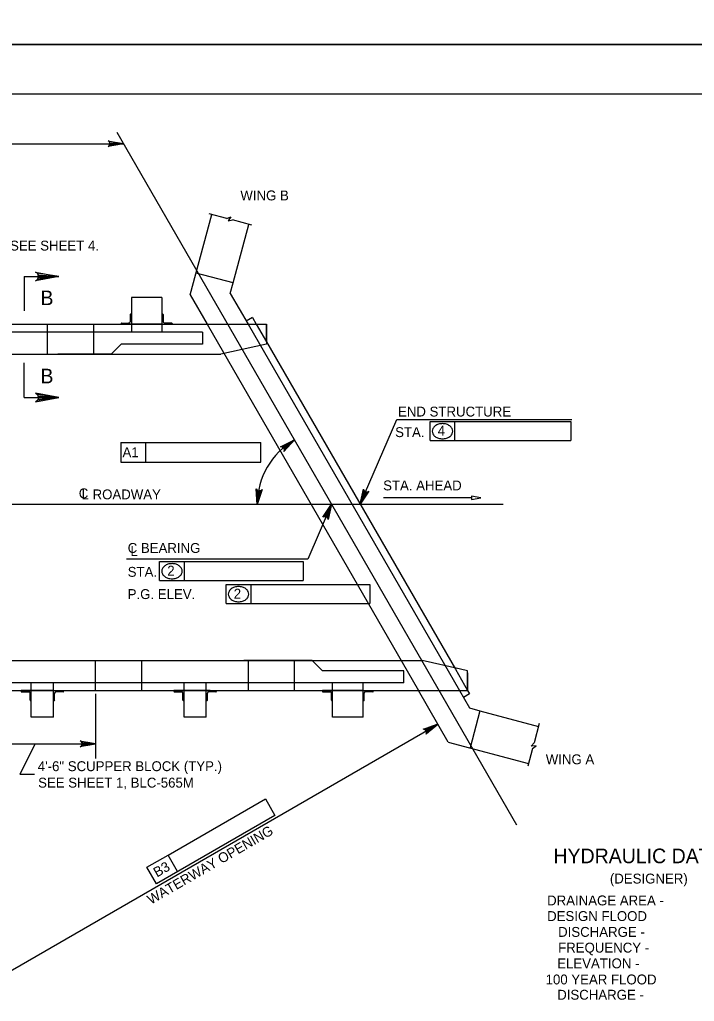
# Model space of a CAD drawing. Extents: x 638263 to 640391, y 293683 to 298655.
# Drawn here: x 638685.2 to 638890, y 296957.1 to 297255 of the extents above; entities that cross this region are included whole.
import ezdxf

# ---------------------------------------------------------------- set-up
doc = ezdxf.new("R2010")
doc.units = 0
for name, color, linetype in [('2', 7, 'Continuous'), ('3', 7, 'Continuous'), ('4', 7, 'Continuous'), ('PLT-BNDY', 7, 'Continuous')]:
    doc.layers.add(name, color=color, linetype=linetype)

msp = doc.modelspace()

# ---------------------------------------------------------------- linework, layer by layer
at = {"layer": '2'}
for p, q in [((638475.46, 297232.46), (639261.46, 297232.46)), ((638736.95, 297171.46), (638743.49, 297195.86)), ((638749.97, 297175.06), (638754.74, 297192.85)), ((638686.53, 297177.06), (638686.53, 297166.58)), ((638686.53, 297177.06), (638697.02, 297177.06)), ((638749.97, 297175.06), (638738.72, 297178.07)), ((638749.12, 297171.91), (638749.97, 297175.06)), ((638728.33, 297170.65), (638719.09, 297170.65)), ((638719.09, 297170.65), (638719.09, 297160.17)), ((638728.33, 297170.65), (638728.33, 297160.17)), ((638736.95, 297171.46), (638742.09, 297162.56)), ((638749.12, 297171.91), (638754.52, 297162.56)), ((638718.73, 297165.47), (638718.73, 297163.29)), ((638718.91, 297165.65), (638719.09, 297165.65)), ((638719.09, 297165.65), (638719.09, 297162.56)), ((638728.51, 297165.65), (638728.33, 297165.65)), ((638728.33, 297165.65), (638728.33, 297162.56)), ((638728.69, 297165.47), (638728.69, 297163.29)), ((638755.81, 297164.58), (638753.97, 297163.51)), ((638755.81, 297164.58), (638756.98, 297162.56)), ((638548.21, 297162.56), (638760.09, 297162.56)), ((638612.98, 297162.56), (638760.07, 297162.56)), ((638693.52, 297162.56), (638693.52, 297153.44)), ((638707.54, 297162.56), (638707.54, 297153.44)), ((638716, 297162.74), (638716, 297162.56)), ((638719.09, 297162.56), (638716, 297162.56)), ((638716.18, 297162.92), (638718.36, 297162.92)), ((638728.33, 297162.56), (638719.09, 297162.56)), ((638728.33, 297162.56), (638731.42, 297162.56)), ((638731.24, 297162.92), (638729.06, 297162.92)), ((638731.42, 297162.74), (638731.42, 297162.56)), ((638742.09, 297162.56), (638806.28, 297051.39)), ((638754.52, 297162.56), (638818.71, 297051.39)), ((638756.98, 297162.56), (638760.09, 297157.17)), ((638760.07, 297157.18), (638760.07, 297162.56)), ((638760.07, 297162.56), (638760.07, 297156.53)), ((638760.09, 297157.18), (638760.09, 297162.56)), ((638740.65, 297160.17), (638612.81, 297160.17)), ((638740.65, 297160.17), (638740.65, 297156.53)), ((638712.92, 297153.44), (638716.01, 297156.53)), ((638740.65, 297156.53), (638716.01, 297156.53)), ((638760.07, 297156.53), (638746.22, 297153.44)), ((638760.09, 297157.17), (638817.43, 297057.86)), ((638595.36, 297153.44), (638746.22, 297153.44)), ((638712.92, 297153.44), (638696.76, 297153.44)), ((638686.53, 297140.33), (638686.53, 297150.82)), ((638686.53, 297140.33), (638697.02, 297140.33)), ((638656.45, 297060.51), (638807.31, 297060.51)), ((638708.24, 297051.39), (638708.24, 297060.51)), ((638722.27, 297051.39), (638722.27, 297060.51)), ((638774.01, 297060.51), (638753.23, 297060.51)), ((638754.61, 297051.39), (638754.61, 297060.51)), ((638768.63, 297051.39), (638768.63, 297060.51)), ((638774.01, 297060.51), (638777.1, 297057.42)), ((638818.99, 297057.9), (638807.31, 297060.51)), ((638801.74, 297057.42), (638777.1, 297057.42)), ((638801.74, 297053.78), (638801.74, 297057.42)), ((638817.43, 297057.86), (638821.16, 297051.39)), ((638821.16, 297057.42), (638818.99, 297057.9)), ((638821.16, 297051.39), (638821.16, 297057.42)), ((638821.16, 297056.77), (638821.16, 297051.39)), ((638801.74, 297053.78), (638673.9, 297053.78)), ((638688.71, 297043.3), (638688.71, 297053.78)), ((638695.44, 297043.3), (638695.44, 297053.78)), ((638735.07, 297043.3), (638735.07, 297053.78)), ((638741.8, 297043.3), (638741.8, 297053.78)), ((638780.18, 297043.3), (638780.18, 297053.78)), ((638789.42, 297043.3), (638789.42, 297053.78)), ((638674.07, 297051.39), (638821.16, 297051.39)), ((638685.62, 297051.21), (638685.62, 297051.39)), ((638688.71, 297051.39), (638685.62, 297051.39)), ((638685.8, 297051.02), (638687.98, 297051.02)), ((638688.35, 297048.48), (638688.35, 297050.66)), ((638695.44, 297051.39), (638688.71, 297051.39)), ((638688.71, 297048.3), (638688.71, 297051.39)), ((638695.44, 297048.3), (638695.44, 297051.39)), ((638695.44, 297051.39), (638698.53, 297051.39)), ((638695.8, 297048.48), (638695.8, 297050.66)), ((638698.35, 297051.02), (638696.16, 297051.02)), ((638698.53, 297051.21), (638698.53, 297051.39)), ((638731.98, 297051.21), (638731.98, 297051.39)), ((638735.07, 297051.39), (638731.98, 297051.39)), ((638732.16, 297051.02), (638734.35, 297051.02)), ((638743.05, 297051.39), (638733.82, 297051.39)), ((638734.71, 297048.48), (638734.71, 297050.66)), ((638741.8, 297051.39), (638735.07, 297051.39)), ((638735.07, 297048.3), (638735.07, 297051.39)), ((638741.8, 297048.3), (638741.8, 297051.39)), ((638741.8, 297051.39), (638744.89, 297051.39)), ((638742.16, 297048.48), (638742.16, 297050.66)), ((638744.71, 297051.02), (638742.53, 297051.02)), ((638744.89, 297051.21), (638744.89, 297051.39)), ((638777.09, 297051.21), (638777.09, 297051.39)), ((638780.18, 297051.39), (638777.09, 297051.39)), ((638777.27, 297051.02), (638779.45, 297051.02)), ((638779.82, 297048.48), (638779.82, 297050.66)), ((638789.42, 297051.39), (638780.18, 297051.39)), ((638780.18, 297048.3), (638780.18, 297051.39)), ((638789.42, 297048.3), (638789.42, 297051.39)), ((638789.42, 297051.39), (638792.51, 297051.39)), ((638789.78, 297048.48), (638789.78, 297050.66)), ((638792.33, 297051.02), (638790.15, 297051.02)), ((638792.51, 297051.21), (638792.51, 297051.39)), ((638815.27, 297035.81), (638806.28, 297051.39)), ((638818.71, 297051.39), (638821.74, 297046.13)), ((638821.72, 297050.43), (638819.88, 297049.36)), ((638821.16, 297051.39), (638821.72, 297050.43)), ((638688.53, 297048.3), (638688.71, 297048.3)), ((638695.62, 297048.3), (638695.44, 297048.3)), ((638734.89, 297048.3), (638735.07, 297048.3)), ((638741.98, 297048.3), (638741.8, 297048.3)), ((638780, 297048.3), (638780.18, 297048.3)), ((638789.6, 297048.3), (638789.42, 297048.3)), ((638821.74, 297046.13), (638824.89, 297045.29)), ((638824.89, 297045.29), (638821.88, 297034.04)), ((638824.89, 297045.29), (638842.68, 297040.52)), ((638695.44, 297043.3), (638688.71, 297043.3)), ((638741.8, 297043.3), (638735.07, 297043.3)), ((638789.42, 297043.3), (638780.18, 297043.3)), ((638815.27, 297035.81), (638839.67, 297029.27))]:
    msp.add_line(p, q, dxfattribs=at)
for points in [[(638697.02, 297177.06), (638690.03, 297175.75), (638690.57, 297176.12), (638690.84, 297176.59), (638690.93, 297177.06), (638690.84, 297177.53), (638690.57, 297178), (638690.03, 297178.37), (638697.02, 297177.06), (638690.57, 297178), (638690.84, 297177.53), (638697.02, 297177.06), (638690.93, 297177.06), (638690.84, 297176.59), (638697.02, 297177.06), (638690.57, 297176.12)], [(638697.02, 297140.33), (638690.03, 297141.64), (638690.57, 297141.27), (638690.84, 297140.8), (638690.93, 297140.33), (638690.84, 297139.86), (638690.57, 297139.39), (638690.03, 297139.02), (638697.02, 297140.33), (638690.57, 297139.39), (638690.84, 297139.86), (638697.02, 297140.33), (638690.93, 297140.33), (638690.84, 297140.8), (638697.02, 297140.33), (638690.57, 297141.27)]]:
    msp.add_lwpolyline(points, dxfattribs=at)
for centre, radius, start, end in [((638718.91, 297165.47), 0.182, 90, 179.9984), ((638728.51, 297165.47), 0.182, 0.0016, 90), ((638716.18, 297162.74), 0.182, 90, 179.9984), ((638718.36, 297163.29), 0.364, 270, 359.9984), ((638729.06, 297163.29), 0.364, 180.0016, 270), ((638731.24, 297162.74), 0.182, 0.0016, 90), ((638685.8, 297051.21), 0.182, 180.0016, 270), ((638687.98, 297050.66), 0.364, 0.0016, 90), ((638696.16, 297050.66), 0.364, 90, 179.9984), ((638698.35, 297051.21), 0.182, 270, 359.9984), ((638732.16, 297051.21), 0.182, 180.0016, 270), ((638734.35, 297050.66), 0.364, 0.0016, 90), ((638742.53, 297050.66), 0.364, 90, 179.9984), ((638744.71, 297051.21), 0.182, 270, 359.9984), ((638777.27, 297051.21), 0.182, 180.0016, 270), ((638779.45, 297050.66), 0.364, 0.0016, 90), ((638790.15, 297050.66), 0.364, 90, 179.9984), ((638792.33, 297051.21), 0.182, 270, 359.9984), ((638688.53, 297048.48), 0.182, 180.0016, 270), ((638695.62, 297048.48), 0.182, 270, 359.9984), ((638734.89, 297048.48), 0.182, 180.0016, 270), ((638741.98, 297048.48), 0.182, 270, 359.9984), ((638780, 297048.48), 0.182, 180.0016, 270), ((638789.6, 297048.48), 0.182, 270, 359.9984)]:
    msp.add_arc(centre, radius, start, end, dxfattribs=at)
at = {"layer": '3'}
for p, q in [((638714.68, 297220.81), (638836.02, 297010.64)), ((638525.28, 297217.32), (638716.69, 297217.32)), ((638748.04, 297194.65), (638742.7, 297196.08)), ((638748.04, 297194.65), (638749.29, 297195.18)), ((638749.29, 297195.18), (638748.43, 297193.88)), ((638748.43, 297193.88), (638749.77, 297194.18)), ((638755.6, 297192.62), (638749.77, 297194.18)), ((638842.92, 297041.39), (638841.35, 297035.55)), ((638840.43, 297034.54), (638841.35, 297035.55)), ((638840.89, 297033.82), (638839.46, 297028.48)), ((638841.98, 297034.64), (638840.43, 297034.54)), ((638840.89, 297033.82), (638841.98, 297034.64))]:
    msp.add_line(p, q, dxfattribs=at)
at = {"layer": '4'}
for p, q in [((638788.52, 297107.93), (638799.64, 297133.65)), ((638799.64, 297133.65), (638852.83, 297133.65)), ((638809.74, 297133.03), (638817.32, 297133.03)), ((638809.74, 297127.26), (638809.74, 297133.03)), ((638817.32, 297127.26), (638817.32, 297133.03)), ((638817.32, 297133.03), (638852.5, 297133.03)), ((638852.5, 297133.03), (638852.5, 297127.26)), ((638715.88, 297126.66), (638715.87, 297120.75)), ((638715.88, 297126.66), (638723.44, 297126.66)), ((638723.43, 297120.75), (638723.44, 297126.66)), ((638723.44, 297126.66), (638758.4, 297126.66)), ((638758.39, 297120.75), (638758.4, 297126.66)), ((638809.74, 297127.26), (638852.5, 297127.26)), ((638715.87, 297120.75), (638758.39, 297120.75)), ((638546.93, 297107.93), (638831.95, 297107.93)), ((638779.85, 297107.93), (638772.67, 297091.32)), ((638822.3, 297109.86), (638795.66, 297109.86)), ((638772.67, 297091.32), (638717.6, 297091.32)), ((638727.65, 297090.56), (638735.22, 297090.56)), ((638727.65, 297084.79), (638727.65, 297090.56)), ((638735.22, 297084.79), (638735.22, 297090.56)), ((638735.22, 297090.56), (638771.23, 297090.56)), ((638771.23, 297090.56), (638771.23, 297084.79)), ((638727.65, 297084.79), (638771.23, 297084.79)), ((638747.84, 297077.82), (638747.84, 297083.59)), ((638747.84, 297083.59), (638755.41, 297083.59)), ((638755.41, 297077.82), (638755.41, 297083.59)), ((638755.41, 297083.59), (638791.42, 297083.59)), ((638791.42, 297083.59), (638791.42, 297077.82)), ((638747.84, 297077.82), (638791.42, 297077.82)), ((638708.24, 297050.46), (638708.24, 297030.82)), ((638677.89, 296963.76), (638812.12, 297041.26)), ((638675.9, 297035.25), (638708.24, 297035.25)), ((638689.86, 297035.25), (638685.27, 297026.02)), ((638685.27, 297026.02), (638689.7, 297026.02)), ((638730.22, 297001.51), (638759.8, 297018.55)), ((638759.8, 297018.55), (638762.67, 297013.56)), ((638762.67, 297013.56), (638726.69, 296992.83)), ((638723.81, 296997.83), (638730.22, 297001.51)), ((638733.1, 296996.52), (638730.22, 297001.51)), ((638726.69, 296992.83), (638723.81, 296997.83))]:
    msp.add_line(p, q, dxfattribs=at)
for points in [[(638716.69, 297217.32), (638712.03, 297216.45), (638712.39, 297216.69), (638712.57, 297217.01), (638712.63, 297217.32), (638712.57, 297217.63), (638712.39, 297217.94), (638712.03, 297218.19), (638716.69, 297217.32), (638712.39, 297217.94), (638712.57, 297217.63), (638716.69, 297217.32), (638712.63, 297217.32), (638712.57, 297217.01), (638716.69, 297217.32), (638712.39, 297216.69)], [(638768.58, 297127.44), (638765.41, 297123.92), (638765.54, 297124.34), (638765.5, 297124.7), (638765.35, 297124.98), (638765.12, 297125.19), (638764.78, 297125.33), (638764.35, 297125.31), (638768.58, 297127.44), (638764.78, 297125.33), (638765.12, 297125.19), (638768.58, 297127.44), (638765.35, 297124.98), (638765.5, 297124.7), (638768.58, 297127.44), (638765.54, 297124.34)], [(638757.31, 297107.91), (638757.01, 297112.64), (638757.22, 297112.26), (638757.5, 297112.04), (638757.81, 297111.94), (638758.12, 297111.96), (638758.46, 297112.11), (638758.75, 297112.43), (638757.31, 297107.91), (638758.46, 297112.11), (638758.12, 297111.96), (638757.31, 297107.91), (638757.81, 297111.94), (638757.5, 297112.04), (638757.31, 297107.91), (638757.22, 297112.26)], [(638788.52, 297107.93), (638789.57, 297112.55), (638789.65, 297112.12), (638789.87, 297111.83), (638790.13, 297111.66), (638790.44, 297111.58), (638790.8, 297111.63), (638791.17, 297111.86), (638788.52, 297107.93), (638790.8, 297111.63), (638790.44, 297111.58), (638788.52, 297107.93), (638790.13, 297111.66), (638789.87, 297111.83), (638788.52, 297107.93), (638789.65, 297112.12)], [(638779.85, 297107.93), (638778.8, 297103.3), (638778.71, 297103.73), (638778.5, 297104.02), (638778.24, 297104.2), (638777.93, 297104.27), (638777.57, 297104.23), (638777.2, 297104), (638779.85, 297107.93), (638777.57, 297104.23), (638777.93, 297104.27), (638779.85, 297107.93), (638778.24, 297104.2), (638778.5, 297104.02), (638779.85, 297107.93), (638778.71, 297103.73)], [(638812.13, 297041.26), (638808.53, 297038.17), (638808.71, 297038.56), (638808.72, 297038.93), (638808.61, 297039.22), (638808.4, 297039.47), (638808.09, 297039.65), (638807.65, 297039.68), (638812.13, 297041.26), (638808.09, 297039.65), (638808.4, 297039.47), (638812.13, 297041.26), (638808.61, 297039.22), (638808.72, 297038.93), (638812.13, 297041.26), (638808.71, 297038.56)], [(638708.24, 297035.25), (638703.58, 297034.38), (638703.94, 297034.62), (638704.13, 297034.94), (638704.18, 297035.25), (638704.13, 297035.56), (638703.94, 297035.87), (638703.58, 297036.12), (638708.24, 297035.25), (638703.94, 297035.87), (638704.13, 297035.56), (638708.24, 297035.25), (638704.18, 297035.25), (638704.13, 297034.94), (638708.24, 297035.25), (638703.94, 297034.62)]]:
    msp.add_lwpolyline(points, dxfattribs=at)
for points in [[(638789.24, 297110.83), (638790.15, 297110.44), (638788.52, 297107.93)], [(638822.3, 297110.34), (638822.3, 297109.38), (638825.18, 297109.86)], [(638779.13, 297105.02), (638778.23, 297105.41), (638779.85, 297107.93)], [(638809.28, 297040.19), (638809.78, 297039.32), (638812.13, 297041.26)], [(638705.29, 297035.74), (638705.29, 297034.76), (638708.24, 297035.25)]]:
    msp.add_lwpolyline(points, close=True, dxfattribs=at)
for centre, radius, start, end in [((638812.12, 297130.1), 1.71, 150.6308, 180), ((638812.79, 297129.72), 2.49, 126.3544, 150.6308), ((638813.24, 297129.12), 3.23, 106.9552, 126.3544), ((638813.52, 297128.17), 4.22, 90, 106.9552), ((638813.52, 297128.17), 4.22, 73.0448, 90), ((638813.81, 297129.12), 3.23, 53.6456, 73.0448), ((638814.25, 297129.72), 2.49, 29.3692, 53.6456), ((638814.93, 297130.1), 1.71, 0, 29.3692), ((638812.12, 297130.1), 1.71, 180, 209.3692), ((638812.79, 297130.48), 2.49, 209.3692, 233.6456), ((638813.24, 297131.08), 3.23, 233.6456, 253.0448), ((638813.52, 297132.03), 4.22, 253.0448, 270), ((638813.52, 297132.03), 4.22, 270, 286.9552), ((638813.81, 297131.08), 3.23, 286.9552, 306.3544), ((638814.25, 297130.48), 2.49, 306.3544, 330.6308), ((638814.93, 297130.1), 1.71, 330.6308, 0), ((638779.85, 297107.93), 22.54, 119.9992, 179.9979), ((638730.7, 297087.25), 2.49, 126.3544, 150.6308), ((638731.14, 297086.65), 3.23, 106.9552, 126.3544), ((638731.43, 297085.7), 4.22, 90, 106.9552), ((638731.43, 297085.7), 4.22, 73.0448, 90), ((638731.72, 297086.65), 3.23, 53.6456, 73.0448), ((638732.16, 297087.25), 2.49, 29.3692, 53.6456), ((638730.02, 297087.63), 1.71, 150.6308, 180), ((638730.02, 297087.63), 1.71, 180, 209.3692), ((638730.7, 297088.01), 2.49, 209.3692, 233.6456), ((638732.16, 297088.01), 2.49, 306.3544, 330.6308), ((638732.84, 297087.63), 1.71, 0, 29.3692), ((638732.84, 297087.63), 1.71, 330.6308, 0), ((638731.14, 297088.61), 3.23, 233.6456, 253.0448), ((638731.43, 297089.56), 4.22, 253.0448, 270), ((638731.43, 297089.56), 4.22, 270, 286.9552), ((638731.72, 297088.61), 3.23, 286.9552, 306.3544), ((638750.21, 297080.66), 1.71, 150.6308, 180), ((638750.21, 297080.66), 1.71, 180, 209.3692), ((638750.89, 297080.28), 2.49, 126.3544, 150.6308), ((638751.33, 297079.68), 3.23, 106.9552, 126.3544), ((638751.62, 297078.74), 4.22, 90, 106.9552), ((638751.62, 297078.74), 4.22, 73.0448, 90), ((638751.91, 297079.68), 3.23, 53.6456, 73.0448), ((638752.35, 297080.28), 2.49, 29.3692, 53.6456), ((638753.03, 297080.66), 1.71, 0, 29.3692), ((638753.03, 297080.66), 1.71, 330.6308, 0), ((638750.89, 297081.04), 2.49, 209.3692, 233.6456), ((638751.33, 297081.64), 3.23, 233.6456, 253.0448), ((638751.62, 297082.59), 4.22, 253.0448, 270), ((638751.62, 297082.59), 4.22, 270, 286.9552), ((638751.91, 297081.64), 3.23, 286.9552, 306.3544), ((638752.35, 297081.04), 2.49, 306.3544, 330.6308)]:
    msp.add_arc(centre, radius, start, end, dxfattribs=at)
at = {"layer": 'PLT-BNDY'}
for points in [[(638435.46, 297841.46), (639276.46, 297841.46), (639276.46, 297247.46), (638435.46, 297247.46)], [(638435.46, 297247.46), (639276.46, 297247.46), (639276.46, 296653.46), (638435.46, 296653.46)]]:
    msp.add_lwpolyline(points, close=True, dxfattribs=at)

# ---------------------------------------------------------------- texts
at = {"layer": '4'}
for s, height, p in [('WING B', 3, (638752.17, 297200.12)), ('FOR VIEW B-B SEE SHEET 4.', 3, (638653.52, 297184.91)), ('B', 4.43, (638691.48, 297144.63)), ('END STRUCTURE', 3, (638800.02, 297134.55)), ('STA.', 3, (638799.15, 297128.31)), ('4', 3, (638812.07, 297128.75)), ('STA. AHEAD', 3, (638795.51, 297112.14)), ('C', 3, (638703.12, 297109.75)), ('L ROADWAY', 3, (638703.97, 297109.43)), ('C BEARING', 3, (638717.97, 297093.17)), ('L', 3, (638718.8, 297092.25)), ('2', 3, (638729.98, 297086.28)), ('STA.', 3, (638717.97, 297085.93)), ('P.G. ELEV.', 3, (638717.97, 297079.18)), ('2', 3, (638750.17, 297079.31)), ('4\'-6" SCUPPER BLOCK (TYP.)', 3, (638690.68, 297026.97)), ('WING A', 3, (638844.88, 297029.06)), ('SEE SHEET 1, BLC-565M', 3, (638690.78, 297021.98)), ('HYDRAULIC DATA', 4.4292, (638847.2, 296999.04)), ('(DESIGNER)', 3, (638864.34, 296992.88)), ('DRAINAGE AREA - ', 3, (638845.28, 296986.24)), ('DESIGN FLOOD  ', 3, (638845.28, 296981.5)), ('   DISCHARGE - ', 3, (638845.28, 296976.7)), ('   FREQUENCY - ', 3, (638845.28, 296971.93)), ('   ELEVATION - ', 3, (638845, 296967.16)), ('100 YEAR FLOOD', 3, (638844.83, 296962.27)), ('   DISCHARGE - ', 3, (638845, 296957.63))]:
    msp.add_text(s, height=height, dxfattribs=at).set_placement(p)
for s, height, rotation, p in [('B', 4.43, 360, (638691.48, 297168.34)), ('A1', 3, 359.9382, (638716.39, 297122.21)), ('WATERWAY OPENING', 3, 30, (638725.02, 296986.43)), ('B3', 3, 29.9438, (638726.86, 296994.68))]:
    msp.add_text(s, height=height, rotation=rotation, dxfattribs=at).set_placement(p)

doc.saveas('drawing.dxf')
